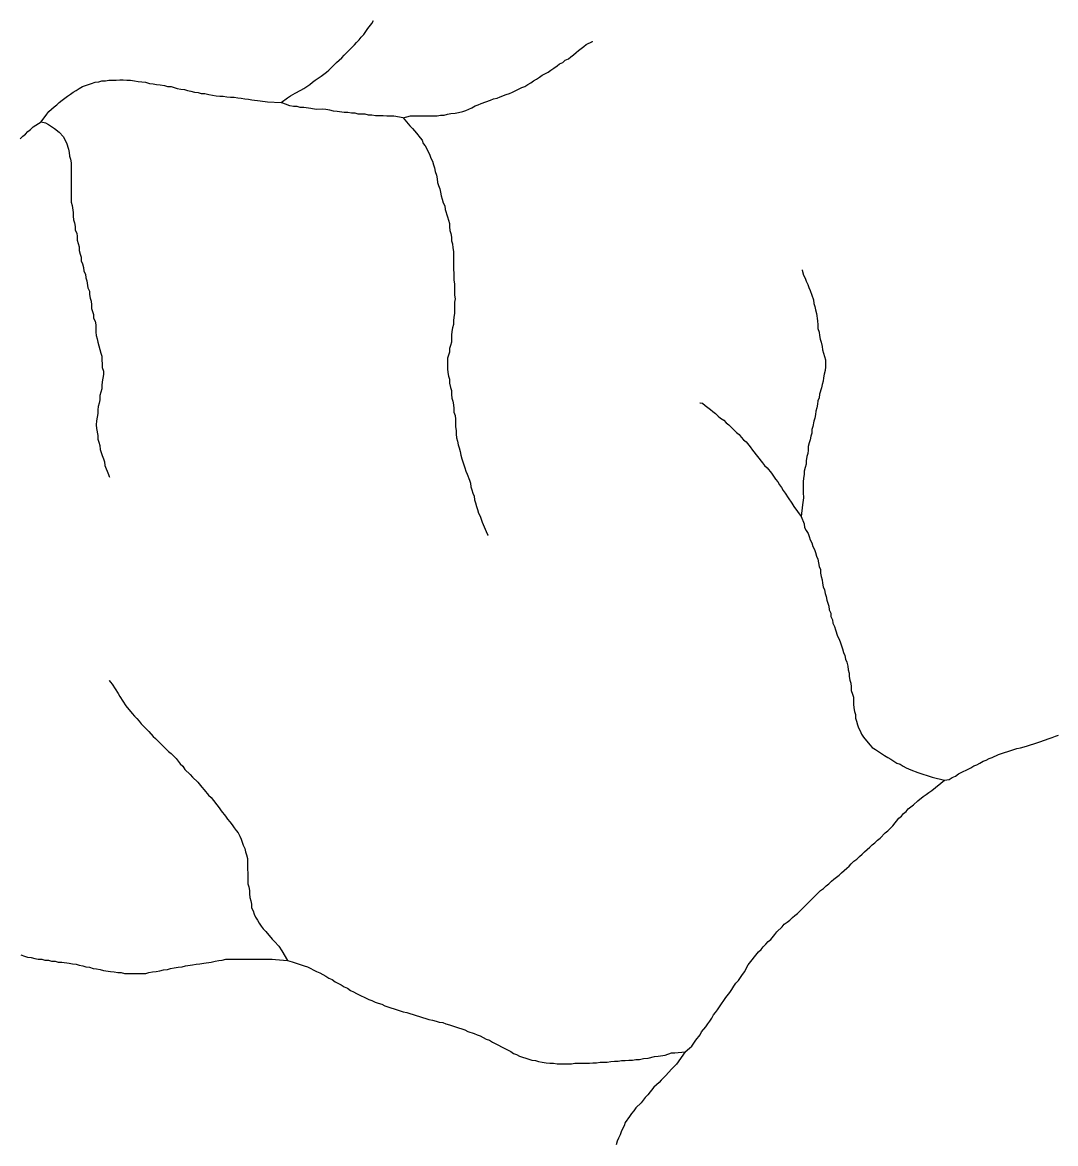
# Model space of a CAD drawing. Extents: x 652.3 to 678, y 7316.9 to 7344.9.
# Drawn here: x 662.771 to 664.375, y 7319.615 to 7321.355 of the extents above; entities that cross this region are included whole.
import ezdxf

# ---------------------------------------------------------------- set-up
doc = ezdxf.new("R2010")
doc.units = 0
doc.header["$LTSCALE"] = 0.032
doc.layers.add('7', color=7, linetype='Continuous', lineweight=25)

msp = doc.modelspace()

# ---------------------------------------------------------------- linework, layer by layer
at = {"layer": '7'}
for points in [[(663.1732, 7321.2312), (663.1827, 7321.2384), (663.1875, 7321.2416), (663.1947, 7321.2455), (663.2034, 7321.2503), (663.2082, 7321.2527), (663.213, 7321.2559), (663.2177, 7321.2591), (663.2217, 7321.2623), (663.2257, 7321.2654), (663.2305, 7321.2686), (663.2353, 7321.2718), (663.2392, 7321.275), (663.2432, 7321.2782), (663.2472, 7321.2814), (663.2512, 7321.2853), (663.2591, 7321.2933), (663.2631, 7321.2965), (663.2671, 7321.3004), (663.2711, 7321.3044), (663.287, 7321.3203), (663.2902, 7321.3243), (663.2941, 7321.3283), (663.2973, 7321.3323), (663.3013, 7321.3363), (663.3045, 7321.341), (663.3077, 7321.3458), (663.314, 7321.3538), (663.3164, 7321.3585)], [(663.3626, 7321.2074), (663.3737, 7321.2105), (663.3904, 7321.2105), (663.3984, 7321.2105), (663.4095, 7321.2105), (663.4151, 7321.2105), (663.4206, 7321.2113), (663.4262, 7321.2113), (663.431, 7321.2129), (663.4366, 7321.2137), (663.4429, 7321.2145), (663.4485, 7321.2153), (663.4549, 7321.2169), (663.4596, 7321.2185), (663.4644, 7321.2209), (663.4692, 7321.2225), (663.474, 7321.2257), (663.4787, 7321.2272), (663.4835, 7321.2296), (663.4978, 7321.2344), (663.5026, 7321.2368), (663.5082, 7321.2376), (663.5129, 7321.24), (663.5225, 7321.2432), (663.5273, 7321.2448), (663.532, 7321.2471), (663.5464, 7321.2543), (663.5511, 7321.2559), (663.5559, 7321.2591), (663.5607, 7321.2615), (663.5647, 7321.2646), (663.5694, 7321.267), (663.5742, 7321.2702), (663.5782, 7321.2734), (663.5877, 7321.2782), (663.5917, 7321.2814), (663.5965, 7321.2845), (663.6013, 7321.2877), (663.6052, 7321.2909), (663.61, 7321.2933), (663.614, 7321.2965), (663.6188, 7321.2989), (663.6228, 7321.302), (663.6267, 7321.3052), (663.6307, 7321.3084), (663.6347, 7321.3116), (663.6387, 7321.3148), (663.6426, 7321.318), (663.6466, 7321.3211), (663.6562, 7321.3259), (663.6565, 7321.3261)], [(662.8008, 7321.201), (662.8096, 7321.2129), (662.8127, 7321.2169), (662.8167, 7321.2209), (662.8207, 7321.2241), (662.8247, 7321.2272), (662.8287, 7321.2312), (662.8334, 7321.2344), (662.8374, 7321.2376), (662.8414, 7321.2408), (662.8462, 7321.244), (662.8501, 7321.2471), (662.8549, 7321.2495), (662.8597, 7321.2527), (662.8645, 7321.2559), (662.8692, 7321.2575), (662.874, 7321.2591), (662.8788, 7321.2607), (662.8844, 7321.2623), (662.8899, 7321.2631), (662.8947, 7321.2646), (662.9003, 7321.2646), (662.9058, 7321.2654), (662.9114, 7321.2654), (662.917, 7321.2654), (662.9225, 7321.2662), (662.9281, 7321.2662), (662.9337, 7321.2654), (662.9393, 7321.2654), (662.9456, 7321.2646), (662.9512, 7321.2638), (662.9568, 7321.2631), (662.9623, 7321.2623), (662.9687, 7321.2607), (662.9743, 7321.2599), (662.9798, 7321.2591), (662.9854, 7321.2583), (662.9918, 7321.2575), (662.9965, 7321.2559), (663.0021, 7321.2559)], [(663.0021, 7321.2559), (663.0069, 7321.2543), (663.0117, 7321.2527), (663.0172, 7321.2519), (663.0228, 7321.2511), (663.0276, 7321.2495), (663.0331, 7321.2487), (663.0387, 7321.2471), (663.0443, 7321.2463), (663.0491, 7321.2448), (663.0546, 7321.2448), (663.061, 7321.2432), (663.0666, 7321.2424), (663.0721, 7321.2416), (663.0777, 7321.2408), (663.0833, 7321.2408), (663.0888, 7321.24), (663.0944, 7321.2392), (663.1, 7321.2392), (663.1056, 7321.2384), (663.1111, 7321.2376), (663.1167, 7321.2368), (663.1223, 7321.236), (663.1278, 7321.2352), (663.1406, 7321.2336)], [(663.1406, 7321.2336), (663.1517, 7321.232), (663.1732, 7321.2312)], [(663.3626, 7321.2074), (663.3482, 7321.2097), (663.3371, 7321.2097), (663.3315, 7321.2105), (663.3196, 7321.2105), (663.314, 7321.2113), (663.3085, 7321.2113), (663.3037, 7321.2129), (663.2925, 7321.2129), (663.2878, 7321.2145), (663.2822, 7321.2145), (663.2766, 7321.2153), (663.2711, 7321.2153), (663.2599, 7321.2169), (663.2544, 7321.2177), (663.2488, 7321.2193), (663.2424, 7321.2201), (663.2368, 7321.2209), (663.2273, 7321.2201), (663.2193, 7321.2217), (663.2082, 7321.2233), (663.2026, 7321.2233), (663.1979, 7321.2249), (663.1923, 7321.2249), (663.1867, 7321.2257), (663.1732, 7321.2312)], [(663.3626, 7321.2074), (663.3729, 7321.1946), (663.3769, 7321.1906), (663.3833, 7321.1835), (663.3888, 7321.1763), (663.392, 7321.1723), (663.3936, 7321.1676), (663.3968, 7321.1636), (663.4016, 7321.154), (663.4039, 7321.1493), (663.4055, 7321.1445), (663.4079, 7321.1397), (663.4095, 7321.1341), (663.4111, 7321.1294), (663.4119, 7321.1238), (663.4143, 7321.1182), (663.4151, 7321.1127), (663.4159, 7321.1071), (663.4175, 7321.1023), (663.4191, 7321.0968), (663.4206, 7321.092), (663.4214, 7321.0864), (663.423, 7321.0808), (663.4246, 7321.0753), (663.427, 7321.0705), (663.4278, 7321.0649), (663.431, 7321.0538), (663.4326, 7321.0482), (663.4342, 7321.0434), (663.4342, 7321.0379), (663.435, 7321.0323), (663.4366, 7321.0275), (663.4374, 7321.022), (663.4374, 7321.0164), (663.4389, 7321.0116), (663.4397, 7321.0052), (663.4405, 7320.9997), (663.4405, 7320.9718), (663.4413, 7320.9663), (663.4413, 7320.9551), (663.4421, 7320.9495), (663.4421, 7320.932), (663.4429, 7320.9265), (663.4421, 7320.9209), (663.4421, 7320.9034), (663.4413, 7320.8978), (663.4405, 7320.8923), (663.4405, 7320.8867), (663.4389, 7320.8811), (663.4382, 7320.8756), (663.4374, 7320.87), (663.4374, 7320.8588), (663.4358, 7320.8541), (663.4342, 7320.8493), (663.4342, 7320.8437), (663.431, 7320.8342), (663.431, 7320.8175), (663.4318, 7320.8119), (663.4326, 7320.8063), (663.4342, 7320.8016), (663.4342, 7320.7952), (663.4358, 7320.7888), (663.4374, 7320.784), (663.4374, 7320.7777), (663.4382, 7320.7721), (663.4397, 7320.7673), (663.4405, 7320.7618), (663.4413, 7320.7562), (663.4413, 7320.7506), (663.4429, 7320.7451), (663.4437, 7320.7395), (663.4437, 7320.7276), (663.4445, 7320.722), (663.4445, 7320.7164), (663.4453, 7320.7108), (663.4469, 7320.7053), (663.4477, 7320.6997), (663.4493, 7320.6949), (663.4509, 7320.6894), (663.4517, 7320.6838), (663.4533, 7320.6782), (663.458, 7320.6639), (663.4596, 7320.6591), (663.462, 7320.6543), (663.4652, 7320.6448), (663.4668, 7320.64), (663.4676, 7320.6345), (663.4692, 7320.6297), (663.4708, 7320.6249), (663.4724, 7320.6201), (663.4732, 7320.6146), (663.4748, 7320.6098), (663.4763, 7320.6042), (663.4779, 7320.5994), (663.4795, 7320.5939), (663.4819, 7320.5891), (663.4851, 7320.5796), (663.4915, 7320.5652), (663.4941, 7320.5594), (663.4942, 7320.5591)], [(662.7682, 7321.1747), (662.7722, 7321.1787), (662.7761, 7321.1819), (662.7801, 7321.1859), (662.7841, 7321.1891), (662.7881, 7321.193), (662.8008, 7321.201)], [(662.8008, 7321.201), (662.8072, 7321.1994), (662.8119, 7321.197), (662.8167, 7321.1938), (662.8215, 7321.1906), (662.8287, 7321.1851), (662.835, 7321.1779), (662.8374, 7321.1731), (662.8398, 7321.1684), (662.843, 7321.1588), (662.8438, 7321.1532), (662.8446, 7321.1477), (662.8462, 7321.1429), (662.847, 7321.1373), (662.847, 7321.0761), (662.8485, 7321.0713), (662.8501, 7321.0602), (662.8501, 7321.0546), (662.8509, 7321.049), (662.8525, 7321.0442), (662.8533, 7321.0387), (662.8533, 7321.0331), (662.8557, 7321.0283), (662.8565, 7321.0228), (662.8565, 7321.0172), (662.8581, 7321.0124), (662.8597, 7321.0068), (662.8597, 7321.0013), (662.8613, 7320.9957), (662.8629, 7320.9909), (662.8629, 7320.9854), (662.8645, 7320.9806), (662.8661, 7320.975), (662.8669, 7320.9694), (662.8692, 7320.9647), (662.87, 7320.9591), (662.8716, 7320.9543), (662.8732, 7320.9432), (662.8756, 7320.9384), (662.8756, 7320.9328), (662.8764, 7320.9273), (662.878, 7320.9225), (662.8788, 7320.9169), (662.8788, 7320.9114), (662.882, 7320.9018), (662.882, 7320.8962), (662.8844, 7320.8915), (662.8852, 7320.8859), (662.8852, 7320.8748), (662.8859, 7320.8692), (662.8875, 7320.8644), (662.8883, 7320.8588), (662.8915, 7320.8477), (662.8931, 7320.8421), (662.8947, 7320.8374), (662.8947, 7320.831), (662.8955, 7320.8254), (662.8955, 7320.8199), (662.8971, 7320.8143), (662.8971, 7320.8087), (662.8963, 7320.8031), (662.8955, 7320.7976), (662.8947, 7320.792), (662.8947, 7320.7864), (662.8931, 7320.7817), (662.8915, 7320.7761), (662.8915, 7320.7697), (662.8907, 7320.7642), (662.8891, 7320.7594), (662.8883, 7320.7538), (662.8883, 7320.7482), (662.8875, 7320.7427), (662.8867, 7320.7371), (662.8859, 7320.7307), (662.8867, 7320.7252), (662.8883, 7320.714), (662.8883, 7320.7085), (662.8899, 7320.7037), (662.8915, 7320.6989), (662.8923, 7320.6925), (662.8955, 7320.683), (662.8971, 7320.6782), (662.8987, 7320.6734), (662.8995, 7320.6679), (662.905, 7320.6536), (662.9062, 7320.6506), (662.9065, 7320.6498)], [(663.9815, 7320.9714), (663.9816, 7320.971), (663.984, 7320.9631), (663.9864, 7320.9583), (663.988, 7320.9535), (663.9904, 7320.9488), (663.992, 7320.944), (663.9943, 7320.9392), (663.9991, 7320.9249), (663.9999, 7320.9193), (664.0015, 7320.9145), (664.0023, 7320.909), (664.0039, 7320.9034), (664.0055, 7320.8923), (664.0063, 7320.8859), (664.0063, 7320.8803), (664.0079, 7320.8748), (664.0087, 7320.8692), (664.0095, 7320.8636), (664.011, 7320.8588), (664.0126, 7320.8525), (664.0134, 7320.8469), (664.015, 7320.8421), (664.0166, 7320.8366), (664.0182, 7320.8318), (664.0182, 7320.8206), (664.0174, 7320.8151), (664.0158, 7320.8095), (664.015, 7320.8039), (664.0142, 7320.7984), (664.0126, 7320.7936), (664.0118, 7320.788), (664.0087, 7320.7785), (664.0079, 7320.7729), (664.0063, 7320.7681), (664.0055, 7320.7626), (664.0047, 7320.757), (664.0031, 7320.7522), (664.0023, 7320.7466), (664.0015, 7320.7411), (663.9999, 7320.7363), (663.9983, 7320.7283), (663.9967, 7320.7236), (663.9967, 7320.718), (663.9951, 7320.7132), (663.9943, 7320.7077), (663.9927, 7320.7029), (663.9912, 7320.6973), (663.9912, 7320.6917), (663.9904, 7320.6862), (663.9888, 7320.6814), (663.988, 7320.675), (663.988, 7320.6695), (663.9864, 7320.6647), (663.9848, 7320.6591), (663.9848, 7320.6536), (663.984, 7320.648), (663.9832, 7320.6424), (663.9832, 7320.6257), (663.984, 7320.6177), (663.9824, 7320.6066), (663.98, 7320.5883)], [(663.8229, 7320.765), (663.8233, 7320.765), (663.8272, 7320.7642), (663.8312, 7320.761), (663.8352, 7320.7578), (663.8392, 7320.7546), (663.8432, 7320.7514), (663.8471, 7320.7482), (663.8511, 7320.7443), (663.8551, 7320.7411), (663.8599, 7320.7379), (663.8638, 7320.7339), (663.8678, 7320.7307), (663.8758, 7320.7228), (663.8798, 7320.7188), (663.8837, 7320.7156), (663.8869, 7320.7116), (663.8909, 7320.7077), (663.8949, 7320.7045), (663.9012, 7320.6965), (663.9044, 7320.6917), (663.9203, 7320.6719), (663.9235, 7320.6679), (663.9275, 7320.6639), (663.9339, 7320.6559), (663.9371, 7320.6512), (663.9402, 7320.6464), (663.9442, 7320.6424), (663.9466, 7320.6376), (663.9498, 7320.6337), (663.9522, 7320.6289), (663.9554, 7320.6249), (663.9601, 7320.6177), (663.9657, 7320.609), (663.9689, 7320.6042), (663.98, 7320.5883)], [(663.98, 7320.5883), (663.9848, 7320.5772), (663.9856, 7320.5716), (663.988, 7320.5668), (663.9912, 7320.562), (663.9927, 7320.5573), (663.9943, 7320.5525), (663.9967, 7320.5477), (663.9983, 7320.5422), (664.0007, 7320.5374), (664.0023, 7320.5326), (664.0039, 7320.527), (664.0063, 7320.5223), (664.0071, 7320.5167), (664.0079, 7320.5111), (664.0103, 7320.5064), (664.0103, 7320.5008), (664.011, 7320.4952), (664.0126, 7320.4904), (664.0134, 7320.4849), (664.0142, 7320.4793), (664.0166, 7320.4745), (664.0174, 7320.469), (664.019, 7320.4642), (664.0198, 7320.4586), (664.0214, 7320.4538), (664.023, 7320.4491), (664.0238, 7320.4435), (664.0262, 7320.4387), (664.0262, 7320.4331), (664.0286, 7320.4284), (664.0294, 7320.4228), (664.0317, 7320.418), (664.0333, 7320.4125), (664.0365, 7320.4029), (664.0389, 7320.3981), (664.0413, 7320.3926), (664.0429, 7320.3878), (664.0445, 7320.383), (664.0461, 7320.3774), (664.0477, 7320.3727), (664.0492, 7320.3671), (664.0508, 7320.3623), (664.0524, 7320.356), (664.0532, 7320.3504), (664.0548, 7320.3456), (664.0548, 7320.3401), (664.0556, 7320.3345), (664.0572, 7320.3297), (664.058, 7320.3241), (664.058, 7320.3186), (664.0596, 7320.313), (664.0612, 7320.3082), (664.0612, 7320.2971), (664.062, 7320.2915), (664.0628, 7320.2859), (664.0644, 7320.2812), (664.0644, 7320.2756), (664.066, 7320.2708), (664.0675, 7320.2653), (664.0691, 7320.2605), (664.0715, 7320.2557), (664.0739, 7320.2509), (664.0771, 7320.2462), (664.0866, 7320.2342), (664.0906, 7320.2302), (664.0954, 7320.2271), (664.1002, 7320.2239), (664.1049, 7320.2207), (664.1097, 7320.2175), (664.1145, 7320.2143), (664.1193, 7320.2119), (664.124, 7320.2088), (664.1288, 7320.2056), (664.1336, 7320.204), (664.1384, 7320.2008), (664.1431, 7320.1984), (664.1503, 7320.1952), (664.1614, 7320.1913), (664.1837, 7320.1841)], [(662.9061, 7320.3342), (662.9063, 7320.3338), (662.9082, 7320.3313), (662.9106, 7320.3281), (662.9202, 7320.3138), (662.9225, 7320.309), (662.9321, 7320.2947), (662.9416, 7320.2828), (662.9456, 7320.2788), (662.9488, 7320.2748), (662.9528, 7320.2708), (662.956, 7320.2668), (662.9679, 7320.2549), (662.9743, 7320.247), (662.9782, 7320.2438), (662.9981, 7320.2239), (663.0021, 7320.2207), (663.0101, 7320.2127), (663.0164, 7320.2048), (663.0204, 7320.2008), (663.0236, 7320.196), (663.0316, 7320.1881), (663.0355, 7320.1841), (663.0435, 7320.1761), (663.0499, 7320.1682), (663.0538, 7320.1642), (663.0602, 7320.1562), (663.0642, 7320.1523), (663.0769, 7320.1364), (663.0801, 7320.1316), (663.0865, 7320.1236), (663.0896, 7320.1189), (663.0936, 7320.1149), (663.0968, 7320.1101), (663.1, 7320.1053), (663.1032, 7320.1013), (663.1064, 7320.0974), (663.1087, 7320.0926), (663.1111, 7320.0878), (663.1143, 7320.0783), (663.1167, 7320.0735), (663.1175, 7320.0679), (663.1191, 7320.0632), (663.1207, 7320.0576), (663.1207, 7320.0409), (663.1215, 7320.0353), (663.1215, 7320.0186), (663.1231, 7320.0138), (663.1239, 7320.0083), (663.1239, 7320.0027), (663.1247, 7319.9971), (663.1262, 7319.9923), (663.127, 7319.9868), (663.127, 7319.9812), (663.1294, 7319.9764), (663.131, 7319.9716), (663.1334, 7319.9669), (663.1366, 7319.9621), (663.139, 7319.9573), (663.1422, 7319.9526), (663.1453, 7319.9486), (663.1493, 7319.9446), (663.1589, 7319.9327), (663.1628, 7319.9287), (663.1692, 7319.9215), (663.174, 7319.9144), (663.1827, 7319.8992)], [(664.2028, 7320.1793), (664.21, 7320.1801), (664.2147, 7320.1833), (664.2195, 7320.1857), (664.2243, 7320.1889), (664.2434, 7320.1984), (664.2482, 7320.2016), (664.2529, 7320.2032), (664.2577, 7320.2056), (664.2625, 7320.2088), (664.2673, 7320.2104), (664.272, 7320.2127), (664.2768, 7320.2143), (664.2864, 7320.2191), (664.2959, 7320.2223), (664.3007, 7320.2239), (664.315, 7320.2287), (664.3206, 7320.2295), (664.3261, 7320.231), (664.3317, 7320.2326), (664.346, 7320.2374), (664.3508, 7320.239), (664.3651, 7320.2438), (664.3699, 7320.2454), (664.3747, 7320.2478), (664.3795, 7320.2493)], [(664.1837, 7320.1841), (664.2028, 7320.1793), (664.2028, 7320.1793)], [(663.8002, 7319.7576), (663.8066, 7319.7632), (663.8105, 7319.7664), (663.8169, 7319.7759), (663.8233, 7319.7839), (663.8257, 7319.7886), (663.832, 7319.7966), (663.8352, 7319.8014), (663.8384, 7319.8053), (663.8416, 7319.8101), (663.844, 7319.8149), (663.8471, 7319.8189), (663.8503, 7319.8229), (663.8535, 7319.8276), (663.8631, 7319.842), (663.8694, 7319.8499), (663.8726, 7319.8547), (663.8758, 7319.8595), (663.879, 7319.8642), (663.8829, 7319.8682), (663.8893, 7319.8778), (663.8925, 7319.8825), (663.8949, 7319.8873), (663.8981, 7319.8929), (663.914, 7319.9128), (663.918, 7319.9167), (663.9211, 7319.9207), (663.9251, 7319.9247), (663.9291, 7319.9287), (663.9331, 7319.9319), (663.9394, 7319.9398), (663.9426, 7319.9438), (663.9506, 7319.9518), (663.9538, 7319.9557), (663.9585, 7319.9589), (663.9625, 7319.9621), (663.9665, 7319.9661), (663.9705, 7319.9693), (663.9744, 7319.9724), (663.9864, 7319.9844), (663.9904, 7319.9884), (664.0103, 7320.0083), (664.015, 7320.0114), (664.019, 7320.0154), (664.023, 7320.0186), (664.027, 7320.0226), (664.0309, 7320.0258), (664.0349, 7320.0289), (664.0389, 7320.0321), (664.0429, 7320.0353), (664.0469, 7320.0393), (664.0508, 7320.0425), (664.0548, 7320.0456), (664.058, 7320.0496), (664.062, 7320.0536), (664.0667, 7320.0568), (664.0707, 7320.0608), (664.0747, 7320.0647), (664.0787, 7320.0679), (664.0827, 7320.0719), (664.0866, 7320.0751), (664.0906, 7320.0791), (664.0946, 7320.0822), (664.0986, 7320.0862), (664.1026, 7320.0894), (664.1105, 7320.0974), (664.1145, 7320.1006), (664.1224, 7320.1085), (664.132, 7320.1204), (664.136, 7320.1236), (664.1392, 7320.1276), (664.1431, 7320.1308), (664.1463, 7320.1348), (664.1503, 7320.1379), (664.1543, 7320.1411), (664.1614, 7320.1475), (664.1694, 7320.1539), (664.1742, 7320.157), (664.1781, 7320.1602), (664.1829, 7320.1634), (664.2028, 7320.1793)], [(662.769, 7319.908), (662.7746, 7319.9064), (662.7793, 7319.9048), (662.7849, 7319.904), (662.7905, 7319.9024), (662.796, 7319.9016), (662.8016, 7319.9016), (662.8064, 7319.9), (662.8119, 7319.9), (662.8167, 7319.8984), (662.8223, 7319.8984), (662.8271, 7319.8969), (662.8326, 7319.8969), (662.8438, 7319.8953), (662.8493, 7319.8945), (662.8549, 7319.8937), (662.8597, 7319.8921), (662.8653, 7319.8913), (662.87, 7319.8897), (662.8756, 7319.8889), (662.8812, 7319.8873), (662.8867, 7319.8865), (662.8923, 7319.8857), (662.8971, 7319.8841), (662.9082, 7319.8825), (662.9138, 7319.8817), (662.9194, 7319.8809), (662.9249, 7319.8809), (662.9297, 7319.8793), (662.9631, 7319.8793), (662.9679, 7319.8809), (662.9735, 7319.8817), (662.979, 7319.8825), (662.9846, 7319.8833), (662.9902, 7319.8849), (662.9965, 7319.8857), (663.0013, 7319.8873), (663.0069, 7319.8881), (663.0133, 7319.8889), (663.0196, 7319.8897), (663.0244, 7319.8913), (663.0355, 7319.8929), (663.0411, 7319.8937), (663.0467, 7319.8945), (663.053, 7319.8953), (663.0642, 7319.8969), (663.0705, 7319.8984), (663.0761, 7319.8992), (663.0817, 7319.9), (663.0873, 7319.9016), (663.1589, 7319.9016), (663.1644, 7319.9008), (663.1827, 7319.8992)], [(663.1827, 7319.8992), (663.1899, 7319.8976), (663.2042, 7319.8929), (663.209, 7319.8913), (663.2138, 7319.8897), (663.2281, 7319.8825), (663.2329, 7319.8801), (663.2424, 7319.8754), (663.2472, 7319.8722), (663.252, 7319.8698), (663.2567, 7319.8666), (663.2663, 7319.8618), (663.2711, 7319.8587), (663.2758, 7319.8563), (663.2806, 7319.8531), (663.2854, 7319.8507), (663.2902, 7319.8483), (663.3093, 7319.8388), (663.314, 7319.8372), (663.3188, 7319.8348), (663.3236, 7319.8332), (663.3291, 7319.8316), (663.3339, 7319.8292), (663.3387, 7319.8276), (663.353, 7319.8229), (663.3578, 7319.8213), (663.3626, 7319.8197), (663.3681, 7319.8189), (663.3825, 7319.8141), (663.388, 7319.8125), (663.4023, 7319.8077), (663.4079, 7319.8069), (663.4135, 7319.8053), (663.4183, 7319.8038), (663.4238, 7319.803), (663.4286, 7319.8014), (663.4342, 7319.7998), (663.4389, 7319.7982), (663.4485, 7319.795), (663.4533, 7319.7934), (663.458, 7319.7918), (663.4628, 7319.7894), (663.4724, 7319.7863), (663.4771, 7319.7839), (663.4819, 7319.7823), (663.4915, 7319.7775), (663.4962, 7319.7759), (663.501, 7319.7727), (663.5106, 7319.768), (663.5153, 7319.7656), (663.5297, 7319.7584), (663.5336, 7319.7552), (663.5384, 7319.7536), (663.5432, 7319.7512), (663.5575, 7319.7465), (663.5623, 7319.7449), (663.5679, 7319.7441), (663.5726, 7319.7425), (663.5782, 7319.7417), (663.5846, 7319.7409), (663.5901, 7319.7401), (663.5957, 7319.7401), (663.6013, 7319.7393), (663.6235, 7319.7393), (663.6291, 7319.7401), (663.6514, 7319.7401), (663.657, 7319.7409), (663.6625, 7319.7409), (663.6681, 7319.7417), (663.6792, 7319.7417), (663.6848, 7319.7425), (663.6904, 7319.7433), (663.696, 7319.7433), (663.7015, 7319.7441), (663.7071, 7319.7441), (663.7127, 7319.7449), (663.7182, 7319.7449), (663.7238, 7319.7457), (663.7294, 7319.7457), (663.7357, 7319.7473), (663.7429, 7319.7481), (663.7525, 7319.7504), (663.758, 7319.7512), (663.7692, 7319.7528), (663.7787, 7319.756), (663.7843, 7319.756), (663.8002, 7319.7576)], [(663.8002, 7319.7576), (663.7867, 7319.7385), (663.7787, 7319.7306), (663.77, 7319.721), (663.7628, 7319.7138), (663.7596, 7319.7099), (663.7556, 7319.7067), (663.7517, 7319.7027), (663.7421, 7319.6908), (663.7381, 7319.6868), (663.7349, 7319.6828), (663.7318, 7319.6788), (663.7238, 7319.6709), (663.7206, 7319.6661), (663.7166, 7319.6621), (663.7135, 7319.6574), (663.7071, 7319.6478), (663.7055, 7319.643), (663.7031, 7319.6383), (663.7007, 7319.6335), (663.6991, 7319.6287), (663.6968, 7319.6239), (663.6944, 7319.6192), (663.6928, 7319.6136)]]:
    msp.add_lwpolyline(points, dxfattribs=at)

doc.saveas('drawing.dxf')
